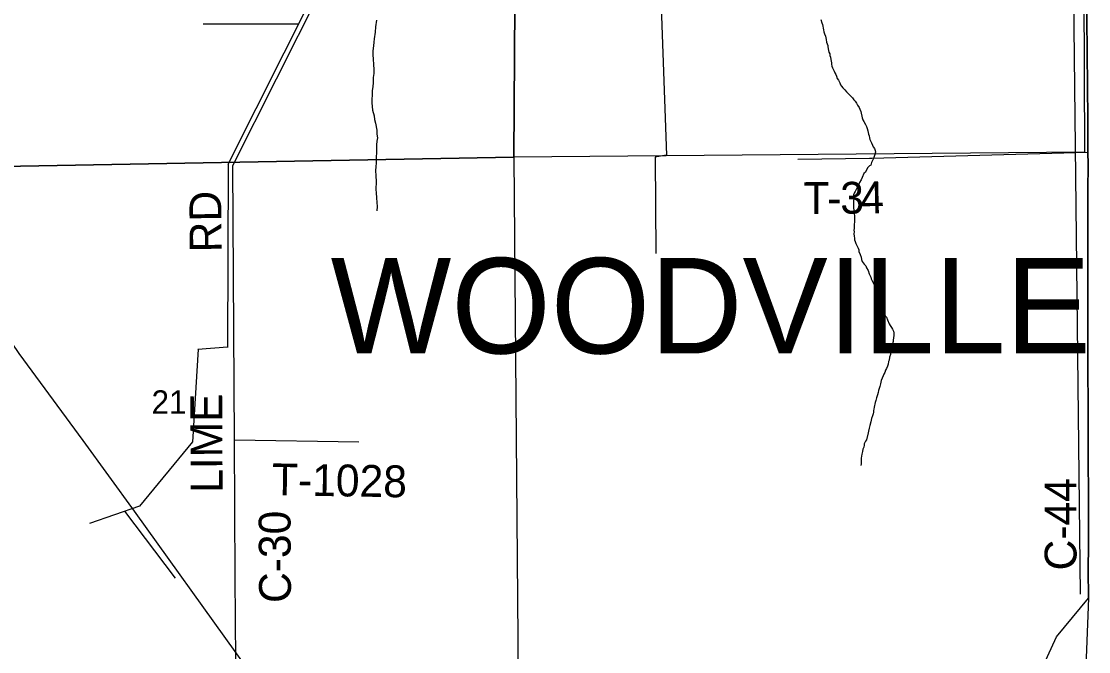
# Model space of a CAD drawing. Extents: x 1588073 to 2013523, y 1090242 to 1357120.
# Drawn here: x 1728558 to 1738606, y 1261308 to 1267246 of the extents above; entities that cross this region are included whole.
import ezdxf

# ---------------------------------------------------------------- set-up
doc = ezdxf.new("R2010")
doc.units = 0
for name, color, linetype in [('GM_X_Adjacent_County', 7, 'Continuous'), ('GM_X_County', 7, 'Continuous'), ('GM_X_County_Road', 7, 'Continuous'), ('GM_X_County_Road_Text', 7, 'Continuous'), ('GM_X_Minor_River', 7, 'Continuous'), ('GM_X_Rail_Line', 7, 'Continuous'), ('GM_X_Section', 7, 'Continuous'), ('GM_X_Section_Text', 7, 'Continuous'), ('GM_X_State_Route', 7, 'Continuous'), ('GM_X_Township', 7, 'Continuous'), ('GM_X_Township_Road', 7, 'Continuous'), ('GM_X_Township_Road_Text', 7, 'Continuous'), ('GM_X_Township_Text', 7, 'Continuous')]:
    doc.layers.add(name, color=color, linetype=linetype)

msp = doc.modelspace()

# ---------------------------------------------------------------- linework, layer by layer
at = {"layer": 'GM_X_Adjacent_County'}
msp.add_lwpolyline([(1738589, 1267394), (1738590, 1267179), (1738591, 1267048), (1738596, 1266539), (1738597, 1266426), (1738599, 1266260), (1738600, 1266014), (1738601, 1265899), (1738599, 1265653), (1738599, 1265456), (1738598, 1265160), (1738599, 1264569), (1738600, 1264109), (1738601, 1263485), (1738604, 1262418), (1738603, 1261975), (1738604, 1261917), (1738606, 1261811), (1738562, 1260683)], dxfattribs=at)
at = {"layer": 'GM_X_County'}
msp.add_lwpolyline([(1738589, 1267394), (1738590, 1267179), (1738591, 1267048), (1738596, 1266539), (1738597, 1266426), (1738599, 1266260), (1738600, 1266014), (1738601, 1265899), (1738599, 1265653), (1738599, 1265456), (1738598, 1265160), (1738599, 1264569), (1738600, 1264109), (1738601, 1263485), (1738604, 1262418), (1738603, 1261975), (1738604, 1261917), (1738606, 1261811), (1738562, 1260683)], dxfattribs=at)
at = {"layer": 'GM_X_County_Road'}
for points in [[(1730572, 1262010), (1730565, 1263302), (1730549, 1265887), (1733017, 1270791), (1733118, 1271018), (1733219, 1271243), (1733193, 1271885), (1733222, 1276540)], [(1738606, 1261811), (1738604, 1261917), (1738603, 1261975), (1738604, 1262418), (1738601, 1263485), (1738600, 1264109), (1738599, 1264569), (1738598, 1265160), (1738599, 1265456), (1738599, 1265653), (1738601, 1265899), (1738600, 1266014), (1738599, 1266260), (1738597, 1266426), (1738596, 1266539), (1738591, 1267048), (1738590, 1267179), (1738589, 1267394)], [(1730579, 1260821), (1730572, 1262010), (1730572, 1262010)]]:
    msp.add_lwpolyline(points, dxfattribs=at)
at = {"layer": 'GM_X_Minor_River'}
for p, q in [((1733015, 1270892), (1730501, 1265898)), ((1734549, 1268291), (1734632, 1265984)), ((1738464, 1267494), (1738525, 1261851)), ((1730271, 1267222), (1731168, 1267223)), ((1730505, 1265900), (1730500, 1264175)), ((1730501, 1265898), (1730505, 1265900)), ((1734630, 1265984), (1734525, 1265967)), ((1734525, 1265967), (1734525, 1265967)), ((1734525, 1265967), (1734530, 1265059)), ((1734632, 1265984), (1734630, 1265984)), ((1730500, 1264177), (1730221, 1264155)), ((1730500, 1264175), (1730500, 1264177)), ((1730223, 1264159), (1730170, 1263282)), ((1730221, 1264155), (1730223, 1264159)), ((1730170, 1263284), (1729669, 1262678)), ((1730170, 1263282), (1730170, 1263284)), ((1729669, 1262680), (1729198, 1262516)), ((1729669, 1262678), (1729669, 1262680)), ((1729528, 1262631), (1730007, 1261999))]:
    msp.add_line(p, q, dxfattribs=at)
for points in [[(1731901, 1267257), (1731892, 1267195), (1731890, 1267143), (1731881, 1267083), (1731875, 1267049), (1731873, 1267017), (1731868, 1266967), (1731868, 1266934), (1731869, 1266886), (1731873, 1266844), (1731876, 1266788), (1731876, 1266756), (1731871, 1266716), (1731869, 1266670), (1731866, 1266628), (1731862, 1266596), (1731862, 1266550), (1731859, 1266514), (1731859, 1266478), (1731861, 1266443), (1731864, 1266411), (1731880, 1266357), (1731883, 1266323), (1731891, 1266287), (1731904, 1266221), (1731906, 1266182), (1731910, 1266148), (1731905, 1266116), (1731903, 1266084), (1731900, 1266014), (1731898, 1265964), (1731897, 1265914), (1731895, 1265876), (1731892, 1265840), (1731896, 1265790), (1731897, 1265736), (1731895, 1265663), (1731898, 1265631), (1731902, 1265585), (1731905, 1265541), (1731907, 1265501), (1731906, 1265461)], [(1736086, 1267265), (1736094, 1267233), (1736100, 1267217), (1736103, 1267200), (1736107, 1267182), (1736111, 1267166), (1736113, 1267146), (1736120, 1267128), (1736128, 1267108), (1736132, 1267090), (1736136, 1267074), (1736139, 1267050), (1736145, 1267036), (1736151, 1267019), (1736151, 1267005), (1736158, 1266973), (1736160, 1266957), (1736168, 1266941), (1736171, 1266923), (1736177, 1266909), (1736179, 1266887), (1736184, 1266857), (1736186, 1266843), (1736188, 1266824), (1736194, 1266808), (1736209, 1266778), (1736217, 1266760), (1736225, 1266744), (1736231, 1266730), (1736240, 1266707), (1736250, 1266691), (1736264, 1266667), (1736269, 1266649), (1736279, 1266635), (1736291, 1266619), (1736311, 1266600), (1736327, 1266582), (1736370, 1266537), (1736384, 1266525), (1736397, 1266507), (1736409, 1266493), (1736421, 1266476), (1736429, 1266456), (1736445, 1266436), (1736452, 1266418), (1736460, 1266398), (1736464, 1266380), (1736471, 1266353), (1736475, 1266337), (1736481, 1266319), (1736489, 1266303), (1736504, 1266275), (1736514, 1266257), (1736522, 1266238), (1736527, 1266214), (1736531, 1266200), (1736533, 1266184), (1736539, 1266168), (1736542, 1266150), (1736546, 1266134), (1736552, 1266120), (1736562, 1266102), (1736571, 1266079), (1736577, 1266065), (1736589, 1266047), (1736595, 1266029), (1736600, 1266013), (1736590, 1265981)], [(1736590, 1265981), (1736582, 1265955), (1736561, 1265917), (1736557, 1265891), (1736542, 1265885), (1736526, 1265868), (1736514, 1265848), (1736506, 1265826), (1736489, 1265814), (1736473, 1265774), (1736464, 1265752), (1736450, 1265728), (1736438, 1265703), (1736431, 1265687), (1736409, 1265643), (1736398, 1265627), (1736392, 1265613), (1736392, 1265599), (1736394, 1265581), (1736391, 1265555), (1736391, 1265521), (1736393, 1265503), (1736392, 1265487), (1736394, 1265469), (1736400, 1265451), (1736400, 1265437), (1736401, 1265412), (1736401, 1265388), (1736403, 1265372), (1736402, 1265354), (1736400, 1265336), (1736400, 1265312), (1736398, 1265294), (1736397, 1265280), (1736399, 1265262), (1736397, 1265244), (1736398, 1265222), (1736402, 1265202), (1736402, 1265188), (1736408, 1265172), (1736415, 1265154), (1736425, 1265136), (1736437, 1265109), (1736443, 1265093), (1736444, 1265079), (1736456, 1265051), (1736464, 1265023), (1736469, 1265003), (1736473, 1264983), (1736493, 1264960), (1736508, 1264942), (1736516, 1264924), (1736530, 1264898), (1736541, 1264869), (1736549, 1264849), (1736557, 1264835), (1736559, 1264819), (1736572, 1264795), (1736584, 1264774), (1736588, 1264756), (1736595, 1264732), (1736601, 1264718), (1736605, 1264704), (1736615, 1264676), (1736620, 1264650), (1736624, 1264636), (1736634, 1264613), (1736641, 1264597), (1736653, 1264565), (1736665, 1264537), (1736672, 1264517), (1736684, 1264492), (1736692, 1264472), (1736702, 1264458), (1736711, 1264434), (1736727, 1264398), (1736736, 1264381), (1736750, 1264361), (1736760, 1264345), (1736768, 1264327), (1736771, 1264311), (1736773, 1264291), (1736769, 1264261), (1736766, 1264247), (1736766, 1264231), (1736758, 1264207), (1736756, 1264193), (1736751, 1264167), (1736743, 1264129), (1736740, 1264109), (1736732, 1264083), (1736728, 1264055), (1736721, 1264041), (1736719, 1264017), (1736713, 1263999), (1736702, 1263977), (1736694, 1263959), (1736686, 1263939), (1736678, 1263923), (1736671, 1263907), (1736663, 1263884)], [(1736663, 1263884), (1736653, 1263862), (1736646, 1263832), (1736640, 1263806), (1736633, 1263788), (1736629, 1263768), (1736623, 1263748), (1736617, 1263726), (1736608, 1263698), (1736604, 1263674), (1736597, 1263654), (1736587, 1263610), (1736585, 1263594), (1736582, 1263580), (1736582, 1263564), (1736578, 1263548), (1736570, 1263530), (1736563, 1263504), (1736555, 1263472), (1736546, 1263438), (1736540, 1263412), (1736533, 1263384), (1736529, 1263370), (1736516, 1263304), (1736506, 1263291), (1736494, 1263267), (1736493, 1263253), (1736489, 1263235), (1736481, 1263217), (1736476, 1263193), (1736470, 1263169), (1736468, 1263151), (1736466, 1263131), (1736465, 1263111), (1736463, 1263093), (1736463, 1263077), (1736461, 1263061)]]:
    msp.add_lwpolyline(points, dxfattribs=at)
at = {"layer": 'GM_X_Rail_Line'}
msp.add_lwpolyline([(1732543, 1258642), (1731596, 1259869), (1731390, 1260177), (1731237, 1260372), (1730586, 1261288), (1729624, 1262632), (1729139, 1263296), (1728538, 1264117), (1727864, 1265108), (1726244, 1267333), (1724621, 1269558), (1722285, 1272747), (1719884, 1276020), (1719570, 1276436)], dxfattribs=at)
at = {"layer": 'GM_X_Section'}
for points in [[(1727871, 1271153), (1733228, 1271241), (1733195, 1265968), (1727860, 1265868)], [(1733228, 1271241), (1738545, 1271283), (1738568, 1266014), (1733195, 1265968)], [(1733195, 1265968), (1733238, 1260671), (1727872, 1260639), (1727860, 1265868)]]:
    msp.add_lwpolyline(points, close=True, dxfattribs=at)
at = {"layer": 'GM_X_State_Route'}
msp.add_lwpolyline([(1735885, 1259216), (1736378, 1259381), (1736676, 1259494), (1737641, 1260209), (1737804, 1260396), (1738016, 1260816), (1738302, 1261446), (1738606, 1261811)], dxfattribs=at)
at = {"layer": 'GM_X_Township'}
msp.add_lwpolyline([(1738589, 1267394), (1738590, 1267179), (1738591, 1267048), (1738596, 1266539), (1738597, 1266426), (1738599, 1266260), (1738600, 1266014), (1738601, 1265899), (1738599, 1265653), (1738599, 1265456), (1738598, 1265160), (1738599, 1264569), (1738600, 1264109), (1738601, 1263485), (1738604, 1262418), (1738603, 1261975), (1738604, 1261917), (1738606, 1261811), (1738562, 1260683)], dxfattribs=at)
at = {"layer": 'GM_X_Township_Road'}
for points in [[(1736566, 1265957), (1738600, 1266014)], [(1735869, 1265949), (1736543, 1265957), (1736566, 1265957)], [(1730565, 1263302), (1731736, 1263285)]]:
    msp.add_lwpolyline(points, dxfattribs=at)

# ---------------------------------------------------------------- texts
at = {"layer": 'GM_X_County_Road_Text'}
for s, rotation, p in [('RD', 90.4937, (1730444, 1265071)), ('LIME', 90.2807, (1730453, 1262805)), ('C-44', 90.0717, (1738492, 1262073)), ('C-30', 90.3413, (1731097, 1261767))]:
    msp.add_text(s, height=300, rotation=rotation, dxfattribs=at).set_placement(p)
at = {"layer": 'GM_X_Section_Text'}
msp.add_text('21', height=221, rotation=0, dxfattribs=at).set_placement((1729784, 1263549))
at = {"layer": 'GM_X_Township_Road_Text'}
for s, rotation, p in [('T', 0.39, (1735921, 1265431)), ('3', 0.5567, (1736269, 1265433)), ('4', 1.3619, (1736459, 1265435)), ('-', 0.4267, (1736146, 1265433)), ('T-1028', 359.0643, (1730915, 1262782))]:
    msp.add_text(s, height=300, rotation=rotation, dxfattribs=at).set_placement(p)
at = {"layer": 'GM_X_Township_Text'}
msp.add_text('WOODVILLE', height=900, rotation=0, dxfattribs=at).set_placement((1731470, 1264117))

doc.saveas('drawing.dxf')
